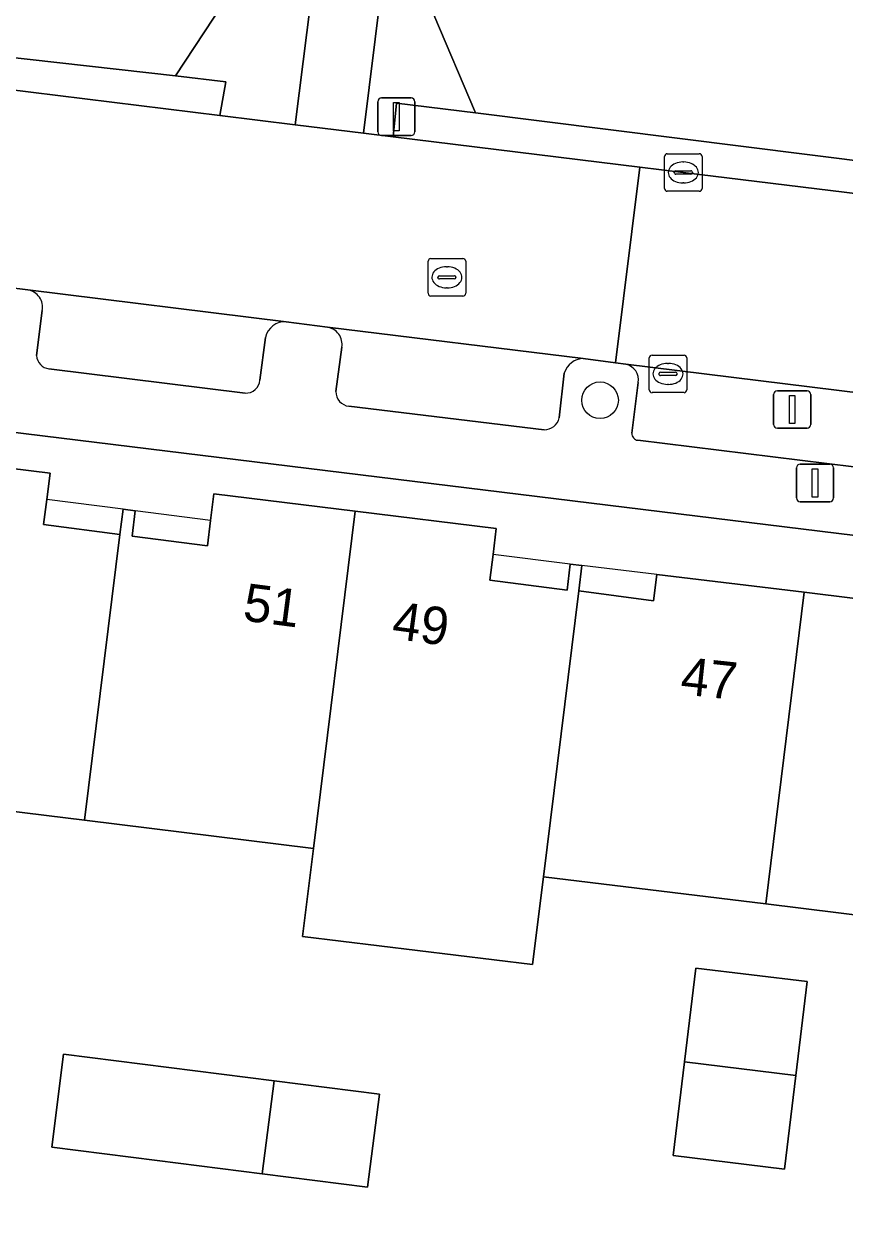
# Model space of a CAD drawing. Extents: x 161692 to 162379, y 380760 to 381678.
# Drawn here: x 162060.59 to 162082.48, y 381510.85 to 381542.99 of the extents above; entities that cross this region are included whole.
import ezdxf

# ---------------------------------------------------------------- set-up
doc = ezdxf.new("R2010")
doc.units = 0
for name, color, linetype in [('IMGEO_Boom', 7, 'Continuous'), ('IMGEO_Erf', 7, 'Continuous'), ('IMGEO_Groenvoorziening', 7, 'Continuous'), ('IMGEO_Kolk', 7, 'Continuous'), ('IMGEO_Lichtmast', 7, 'Continuous'), ('IMGEO_Pand', 7, 'Continuous'), ('IMGEO_Pand_nummerreeks', 7, 'Continuous'), ('IMGEO_Pand_overbouw', 7, 'Continuous'), ('IMGEO_Parkeervlak_open', 7, 'Continuous'), ('IMGEO_Rijbaan_lokaal_open', 7, 'Continuous'), ('IMGEO_Rioolput', 7, 'Continuous'), ('IMGEO_Voetpad_open', 7, 'Continuous')]:
    doc.layers.add(name, color=color, linetype=linetype)

msp = doc.modelspace()

# ---------------------------------------------------------------- linework, layer by layer
at = {"layer": 'IMGEO_Boom'}
msp.add_circle((162075.949, 381532.965), 0.489, dxfattribs=at)
at = {"layer": 'IMGEO_Erf'}
for points in [[(162134.534, 381522.993), (162121.812, 381524.568), (162005.061, 381538.886), (162002.066, 381514.499), (162001.603, 381510.725), (161998.605, 381486.311), (162116.422, 381471.873), (162120.422, 381471.33), (162128.114, 381470.452)], [(162078.504, 381517.828), (162081.475, 381517.469), (162081.173, 381514.97), (162080.871, 381512.47), (162077.9, 381512.829), (162078.202, 381515.328)], [(162061.332, 381513.057), (162061.646, 381515.539), (162064.453, 381515.183), (162067.26, 381514.827), (162070.066, 381514.472), (162069.752, 381511.99), (162066.945, 381512.346), (162064.139, 381512.701)]]:
    msp.add_lwpolyline(points, close=True, dxfattribs=at)
for points in [[(162057.517, 381531.487), (162061.29, 381531.022), (162061.198, 381530.325), (162061.11, 381529.652), (162063.143, 381529.389), (162063.234, 381530.065), (162063.554, 381530.02), (162063.474, 381529.347), (162065.488, 381529.087), (162065.568, 381529.765), (162065.651, 381530.469), (162069.417, 381530.01), (162073.182, 381529.55), (162073.097, 381528.853), (162073.014, 381528.17), (162075.07, 381527.906), (162075.154, 381528.601), (162075.462, 381528.563), (162075.38, 381527.883), (162077.376, 381527.623), (162077.46, 381528.318), (162081.394, 381527.849), (162085.326, 381527.364)], [(162086.323, 381518.806), (162080.369, 381519.538), (162074.44, 381520.266), (162074.151, 381517.922), (162068.019, 381518.675), (162068.308, 381521.019), (162062.203, 381521.769), (162056.406, 381522.481), (162050.628, 381523.19), (162044.509, 381523.942), (162038.705, 381524.655), (162032.576, 381525.407), (162026.468, 381526.157), (162020.553, 381526.884), (162014.869, 381527.582), (162013.104, 381527.799), (162012.374, 381521.863), (162011.669, 381516.13), (162011.328, 381513.359), (162003.733, 381514.294)]]:
    msp.add_lwpolyline(points, dxfattribs=at)
at = {"layer": 'IMGEO_Groenvoorziening'}
for points in [[(162066.399, 381548.063), (162036.884, 381551.669), (162036.419, 381548.725), (162038.174, 381543.936), (162045.112, 381543.086), (162045.252, 381543.802), (162064.63, 381541.611), (162066.673, 381544.728), (162066.873, 381545.89)], [(162066.399, 381548.063), (162066.873, 381545.89), (162066.673, 381544.728), (162064.63, 381541.611), (162065.976, 381541.459), (162065.811, 381540.556), (162067.825, 381540.308), (162068.767, 381547.774)], [(162072.78, 381547.268), (162070.566, 381547.538), (162069.641, 381540.084), (162070.435, 381539.986), (162070.521, 381540.89), (162072.632, 381540.625), (162071.521, 381543.24), (162071.805, 381545.57)], [(162100.728, 381543.854), (162072.78, 381547.268), (162071.805, 381545.57), (162071.521, 381543.24), (162072.632, 381540.625), (162090.524, 381538.381), (162090.385, 381537.542), (162095.05, 381536.97), (162098.238, 381539.487), (162099.947, 381541.903)], [(162045.112, 381543.086), (162056.858, 381541.646), (162060.051, 381541.265), (162065.811, 381540.556), (162065.976, 381541.459), (162064.63, 381541.611), (162045.252, 381543.802)], [(162072.632, 381540.625), (162070.521, 381540.89), (162070.435, 381539.986), (162077.007, 381539.177), (162078.169, 381539.038), (162090.385, 381537.542), (162090.524, 381538.381)]]:
    msp.add_lwpolyline(points, close=True, dxfattribs=at)
at = {"layer": 'IMGEO_Kolk'}
for p, q in [((162077.668, 381538.612), (162077.668, 381539.464)), ((162077.743, 381539.538), (162078.595, 381539.538)), ((162078.156, 381539.318), (162078.181, 381539.318)), ((162078.669, 381539.464), (162078.669, 381538.612)), ((162077.927, 381539.032), (162077.927, 381539.044)), ((162078.365, 381538.995), (162077.967, 381538.995)), ((162077.97, 381539.081), (162078.368, 381539.081)), ((162078.411, 381539.044), (162078.411, 381539.032)), ((162078.179, 381538.758), (162078.154, 381538.758)), ((162078.595, 381538.538), (162077.743, 381538.538)), ((162077.336, 381534.169), (162078.188, 381534.169)), ((162077.261, 381533.243), (162077.261, 381534.095)), ((162077.749, 381533.949), (162077.774, 381533.949)), ((162078.262, 381534.095), (162078.262, 381533.243)), ((162077.52, 381533.663), (162077.52, 381533.675)), ((162077.958, 381533.626), (162077.56, 381533.626)), ((162077.563, 381533.712), (162077.961, 381533.712)), ((162078.004, 381533.675), (162078.004, 381533.663)), ((162078.188, 381533.169), (162077.336, 381533.169)), ((162077.772, 381533.389), (162077.747, 381533.389))]:
    msp.add_line(p, q, dxfattribs=at)
for points in [[(162077.668, 381538.612), (162077.668, 381539.464)], [(162077.743, 381539.538), (162078.595, 381539.538)], [(162078.669, 381539.464), (162078.669, 381538.612)], [(162078.595, 381538.538), (162077.743, 381538.538)], [(162077.336, 381534.169), (162078.188, 381534.169)], [(162077.261, 381533.243), (162077.261, 381534.095)], [(162078.262, 381534.095), (162078.262, 381533.243)], [(162078.188, 381533.169), (162077.336, 381533.169)]]:
    msp.add_lwpolyline(points, dxfattribs=at)
for centre, radius, start, end in [((162077.745, 381539.462), 0.0765, 91.552, 178.448), ((162077.745, 381539.462), 0.0765, 91.552, 178.448), ((162078.593, 381539.462), 0.0765, 1.552, 88.448), ((162078.593, 381539.462), 0.0765, 1.552, 88.448), ((162077.967, 381539.041), 0.0403, 85.8775, 175.7526), ((162077.964, 381539.031), 0.0366, 178.938, 274.7102), ((162078.368, 381539.038), 0.043, 264.8664, 352.4533), ((162078.372, 381539.043), 0.0386, 1.7309, 96.639), ((162077.745, 381538.614), 0.0765, 181.552, 268.448), ((162077.745, 381538.614), 0.0765, 181.552, 268.448), ((162078.593, 381538.614), 0.0765, 271.552, 358.448), ((162078.593, 381538.614), 0.0765, 271.552, 358.448), ((162077.338, 381534.093), 0.0765, 91.552, 178.448), ((162077.338, 381534.093), 0.0765, 91.552, 178.448), ((162078.186, 381534.093), 0.0765, 1.552, 88.448), ((162078.186, 381534.093), 0.0765, 1.552, 88.448), ((162077.56, 381533.672), 0.0403, 85.8775, 175.7526), ((162077.557, 381533.662), 0.0366, 178.938, 274.7102), ((162077.961, 381533.669), 0.043, 264.8664, 352.4533), ((162077.965, 381533.674), 0.0386, 1.7309, 96.639), ((162077.338, 381533.245), 0.0765, 181.552, 268.448), ((162077.338, 381533.245), 0.0765, 181.552, 268.448), ((162078.186, 381533.245), 0.0765, 271.552, 358.448), ((162078.186, 381533.245), 0.0765, 271.552, 358.448)]:
    msp.add_arc(centre, radius, start, end, dxfattribs=at)
for centre, major_axis, ratio, start_param, end_param in [((162078.155, 381539.038), (-0.387, 0.002), 0.722429, 4.712389, 7.853982), ((162078.18, 381539.038), (-0.39, 0.002), 0.717154, 1.570796, 4.712389), ((162077.748, 381533.669), (-0.387, 0.002), 0.722429, 4.712389, 7.853982), ((162077.773, 381533.669), (-0.39, 0.002), 0.717154, 1.570796, 4.712389)]:
    msp.add_ellipse(centre, major_axis=major_axis, ratio=ratio, start_param=start_param, end_param=end_param, dxfattribs=at)
at = {"layer": 'IMGEO_Lichtmast'}
for p, q in [((162070.023, 381540.125), (162070.023, 381540.925)), ((162070.023, 381540.925), (162070.023, 381540.125)), ((162070.123, 381541.025), (162070.913, 381541.025)), ((162070.913, 381541.025), (162070.123, 381541.025)), ((162071.013, 381540.925), (162071.013, 381540.125)), ((162071.013, 381540.125), (162071.013, 381540.925)), ((162070.913, 381540.025), (162070.123, 381540.025)), ((162070.123, 381540.025), (162070.913, 381540.025)), ((162080.677, 381533.219), (162081.467, 381533.219)), ((162081.467, 381533.219), (162080.677, 381533.219)), ((162080.577, 381532.319), (162080.577, 381533.119)), ((162080.577, 381533.119), (162080.577, 381532.319)), ((162081.567, 381533.119), (162081.567, 381532.319)), ((162081.567, 381532.319), (162081.567, 381533.119)), ((162081.467, 381532.219), (162080.677, 381532.219)), ((162080.677, 381532.219), (162081.467, 381532.219)), ((162081.285, 381531.262), (162082.075, 381531.262)), ((162082.075, 381531.262), (162081.285, 381531.262)), ((162081.185, 381530.362), (162081.185, 381531.162)), ((162081.185, 381531.162), (162081.185, 381530.362)), ((162082.175, 381531.162), (162082.175, 381530.362)), ((162082.175, 381530.362), (162082.175, 381531.162)), ((162082.075, 381530.262), (162081.285, 381530.262)), ((162081.285, 381530.262), (162082.075, 381530.262))]:
    msp.add_line(p, q, dxfattribs=at)
for points in [[(162070.443, 381540.9), (162070.593, 381540.9), (162070.593, 381540.15), (162070.443, 381540.15), (162070.443, 381540.9)], [(162080.997, 381533.094), (162081.147, 381533.094), (162081.147, 381532.344), (162080.997, 381532.344), (162080.997, 381533.094)], [(162081.605, 381531.137), (162081.755, 381531.137), (162081.755, 381530.387), (162081.605, 381530.387), (162081.605, 381531.137)]]:
    msp.add_lwpolyline(points, dxfattribs=at)
for centre, start, end in [((162070.123, 381540.925), 90, 180), ((162070.123, 381540.925), 90, 180), ((162070.913, 381540.925), 0, 90), ((162070.913, 381540.925), 360, 90), ((162070.123, 381540.125), 180, 270), ((162070.123, 381540.125), 180, 270), ((162070.913, 381540.125), 270, 0), ((162070.913, 381540.125), 270, 0), ((162080.677, 381533.119), 90, 180), ((162080.677, 381533.119), 90, 180), ((162081.467, 381533.119), 0, 90), ((162081.467, 381533.119), 360, 90), ((162080.677, 381532.319), 180, 270), ((162080.677, 381532.319), 180, 270), ((162081.467, 381532.319), 270, 0), ((162081.467, 381532.319), 270, 0), ((162081.285, 381531.162), 90, 180), ((162081.285, 381531.162), 90, 180), ((162082.075, 381531.162), 0, 90), ((162082.075, 381531.162), 360, 90), ((162081.285, 381530.362), 180, 270), ((162081.285, 381530.362), 180, 270), ((162082.075, 381530.362), 270, 0), ((162082.075, 381530.362), 270, 0)]:
    msp.add_arc(centre, 0.1, start, end, dxfattribs=at)
at = {"layer": 'IMGEO_Pand'}
for points in [[(162063.143, 381529.389), (162061.11, 381529.652), (162061.198, 381530.325), (162061.29, 381531.022), (162057.517, 381531.487), (162056.406, 381522.481), (162062.203, 381521.769)], [(162069.417, 381530.01), (162065.651, 381530.469), (162065.568, 381529.765), (162065.488, 381529.087), (162063.474, 381529.347), (162063.554, 381530.02), (162063.234, 381530.065), (162063.143, 381529.389), (162062.203, 381521.769), (162068.308, 381521.019)], [(162075.462, 381528.563), (162075.154, 381528.601), (162075.07, 381527.906), (162073.014, 381528.17), (162073.097, 381528.853), (162073.182, 381529.55), (162069.417, 381530.01), (162068.308, 381521.019), (162068.019, 381518.675), (162074.151, 381517.922), (162074.44, 381520.266), (162075.38, 381527.883)], [(162081.394, 381527.849), (162077.46, 381528.318), (162077.376, 381527.623), (162075.38, 381527.883), (162074.44, 381520.266), (162080.369, 381519.538)], [(162087.261, 381526.407), (162087.361, 381527.115), (162087.056, 381527.158), (162086.96, 381526.464), (162085.242, 381526.669), (162085.326, 381527.364), (162081.394, 381527.849), (162080.369, 381519.538), (162086.323, 381518.806)], [(162081.173, 381514.97), (162081.475, 381517.469), (162078.504, 381517.828), (162078.202, 381515.328)], [(162067.26, 381514.827), (162064.453, 381515.183), (162061.646, 381515.539), (162061.332, 381513.057), (162064.139, 381512.701), (162066.945, 381512.346)], [(162078.202, 381515.328), (162077.9, 381512.829), (162080.871, 381512.47), (162081.173, 381514.97)], [(162067.26, 381514.827), (162066.945, 381512.346), (162069.752, 381511.99), (162070.066, 381514.472)]]:
    msp.add_lwpolyline(points, close=True, dxfattribs=at)
at = {"layer": 'IMGEO_Pand_overbouw'}
for points in [[(162063.234, 381530.065), (162061.198, 381530.325), (162061.11, 381529.652), (162063.143, 381529.389)], [(162065.568, 381529.765), (162063.554, 381530.02), (162063.474, 381529.347), (162065.488, 381529.087)], [(162075.154, 381528.601), (162073.097, 381528.853), (162073.014, 381528.17), (162075.07, 381527.906)], [(162075.462, 381528.563), (162075.38, 381527.883), (162077.376, 381527.623), (162077.46, 381528.318)]]:
    msp.add_lwpolyline(points, close=True, dxfattribs=at)
at = {"layer": 'IMGEO_Parkeervlak_open'}
for points in [[(162067.584, 381535.06), (162060.692, 381535.909)], [(162061.078, 381535.355), (162060.924, 381534.157)], [(162075.503, 381534.076), (162068.679, 381534.912)], [(162066.883, 381533.505), (162067.03, 381534.64)], [(162069.068, 381534.381), (162068.909, 381533.203)], [(162061.255, 381533.802), (162066.49, 381533.157)], [(162089.385, 381532.352), (162076.639, 381533.925)], [(162074.86, 381532.497), (162074.995, 381533.691)], [(162076.963, 381533.436), (162076.8, 381532.091)], [(162069.254, 381532.807), (162074.46, 381532.18)], [(162076.96, 381531.9), (162088.474, 381530.479)]]:
    msp.add_lwpolyline(points, dxfattribs=at)
for centre, radius, start, end in [((162060.617, 381535.445), 0.47, 348.9407, 80.793), ((162067.55, 381534.529), 0.532, 86.3388, 167.9943), ((162068.608, 381534.452), 0.465, 351.1747, 81.2768), ((162061.311, 381534.186), 0.388, 184.3271, 261.6655), ((162075.507, 381533.543), 0.533, 90.4088, 163.9063), ((162076.552, 381533.515), 0.419, 349.0685, 77.9866), ((162066.514, 381533.526), 0.369, 266.2452, 356.8043), ((162069.295, 381533.191), 0.386, 178.1555, 263.9701), ((162074.463, 381532.586), 0.406, 269.5094, 347.2843), ((162076.971, 381532.072), 0.172, 173.6536, 266.2519)]:
    msp.add_arc(centre, radius, start, end, dxfattribs=at)
at = {"layer": 'IMGEO_Rijbaan_lokaal_open'}
for points in [[(162077.007, 381539.177), (162070.435, 381539.986), (162069.641, 381540.084), (162067.825, 381540.308), (162065.811, 381540.556), (162060.051, 381541.265), (162059.391, 381536.074), (162059.534, 381536.056), (162060.692, 381535.909), (162067.584, 381535.06), (162068.679, 381534.912), (162075.503, 381534.076), (162076.364, 381533.961)], [(162115.878, 381534.414), (162111.963, 381534.906), (162109.229, 381535.239), (162105.188, 381535.732), (162103.38, 381535.952), (162099.533, 381536.421), (162095.05, 381536.97), (162090.385, 381537.542), (162078.169, 381539.038), (162077.007, 381539.177), (162076.364, 381533.961), (162076.639, 381533.925), (162089.385, 381532.352), (162090.467, 381532.245), (162103.321, 381530.671), (162106.314, 381530.324), (162119.192, 381528.756), (162120.238, 381528.614), (162132.875, 381527.011), (162133.522, 381532.247), (162133.449, 381532.255), (162132.792, 381532.33), (162132.016, 381532.418), (162122.371, 381533.599)]]:
    msp.add_lwpolyline(points, close=True, dxfattribs=at)
at = {"layer": 'IMGEO_Rioolput'}
for p, q in [((162071.441, 381536.744), (162072.293, 381536.744)), ((162071.366, 381535.818), (162071.366, 381536.67)), ((162071.854, 381536.524), (162071.879, 381536.524)), ((162072.367, 381536.67), (162072.367, 381535.818)), ((162071.625, 381536.238), (162071.625, 381536.25)), ((162072.063, 381536.201), (162071.665, 381536.201)), ((162071.668, 381536.287), (162072.066, 381536.287)), ((162072.109, 381536.25), (162072.109, 381536.238)), ((162072.293, 381535.744), (162071.441, 381535.744)), ((162071.877, 381535.964), (162071.852, 381535.964))]:
    msp.add_line(p, q, dxfattribs=at)
for points in [[(162071.441, 381536.744), (162072.293, 381536.744)], [(162071.366, 381535.818), (162071.366, 381536.67)], [(162072.367, 381536.67), (162072.367, 381535.818)], [(162072.293, 381535.744), (162071.441, 381535.744)]]:
    msp.add_lwpolyline(points, dxfattribs=at)
for centre, radius, start, end in [((162071.443, 381536.668), 0.0765, 91.552, 178.448), ((162071.443, 381536.668), 0.0765, 91.552, 178.448), ((162072.291, 381536.668), 0.0765, 1.552, 88.448), ((162072.291, 381536.668), 0.0765, 1.552, 88.448), ((162071.665, 381536.247), 0.0403, 85.8775, 175.7526), ((162071.662, 381536.237), 0.0366, 178.938, 274.7102), ((162072.066, 381536.244), 0.043, 264.8664, 352.4533), ((162072.07, 381536.249), 0.0386, 1.7309, 96.639), ((162071.443, 381535.82), 0.0765, 181.552, 268.448), ((162071.443, 381535.82), 0.0765, 181.552, 268.448), ((162072.291, 381535.82), 0.0765, 271.552, 358.448), ((162072.291, 381535.82), 0.0765, 271.552, 358.448)]:
    msp.add_arc(centre, radius, start, end, dxfattribs=at)
for centre, major_axis, ratio, start_param, end_param in [((162071.853, 381536.244), (-0.387, 0.002), 0.722429, 4.712389, 7.853982), ((162071.878, 381536.244), (-0.39, 0.002), 0.717154, 1.570796, 4.712389)]:
    msp.add_ellipse(centre, major_axis=major_axis, ratio=ratio, start_param=start_param, end_param=end_param, dxfattribs=at)
at = {"layer": 'IMGEO_Voetpad_open'}
for points in [[(162006.746, 381549.634), (162007.465, 381555.262), (162012.731, 381554.618), (162028.805, 381552.65), (162032.689, 381552.175), (162032.228, 381548.402), (162029.787, 381548.704), (162029.527, 381546.392), (162031.95, 381546.118), (162031.77, 381544.72), (162033.612, 381544.495), (162034.507, 381551.959), (162036.884, 381551.669), (162066.399, 381548.063), (162068.767, 381547.774), (162067.825, 381540.308), (162069.641, 381540.084), (162070.566, 381547.538), (162072.78, 381547.268), (162100.728, 381543.854)], [(162001.156, 381537.994), (162003.211, 381537.763), (162005.061, 381538.886), (162121.812, 381524.568), (162134.534, 381522.993), (162136.253, 381522.78), (162138.119, 381522.549), (162138.119, 381522.559), (162138.138, 381523.065), (162138.195, 381524.209), (162132.513, 381524.912), (162132.328, 381525.173)], [(162060.692, 381535.909), (162059.534, 381536.056)], [(162060.924, 381534.157), (162061.078, 381535.355)], [(162068.679, 381534.912), (162067.584, 381535.06)], [(162067.03, 381534.64), (162066.883, 381533.505)], [(162068.909, 381533.203), (162069.068, 381534.381)], [(162066.49, 381533.157), (162061.255, 381533.802)], [(162076.639, 381533.925), (162076.364, 381533.961), (162075.503, 381534.076)], [(162074.995, 381533.691), (162074.86, 381532.497)], [(162076.8, 381532.091), (162076.963, 381533.436)], [(162074.46, 381532.18), (162069.254, 381532.807)], [(162088.474, 381530.479), (162076.96, 381531.9)]]:
    msp.add_lwpolyline(points, dxfattribs=at)
for centre, radius, start, end in [((162060.617, 381535.445), 0.47, 348.9407, 80.793), ((162067.55, 381534.529), 0.532, 86.3388, 167.9943), ((162068.608, 381534.452), 0.465, 351.1747, 81.2768), ((162061.311, 381534.186), 0.388, 184.3271, 261.6655), ((162075.507, 381533.543), 0.533, 90.4088, 163.9063), ((162076.552, 381533.515), 0.419, 349.0685, 77.9866), ((162066.514, 381533.526), 0.369, 266.2452, 356.8043), ((162069.295, 381533.191), 0.386, 178.1555, 263.9701), ((162074.463, 381532.586), 0.406, 269.5094, 347.2843), ((162076.971, 381532.072), 0.172, 173.6536, 266.2519)]:
    msp.add_arc(centre, radius, start, end, dxfattribs=at)

# ---------------------------------------------------------------- texts
at = {"layer": 'IMGEO_Pand_nummerreeks'}
for s, rotation, p in [('51', 352.5344, (162066.4, 381527.101)), ('49', 352.2651, (162070.372, 381526.619)), ('47', 353.9266, (162078.069, 381525.132))]:
    msp.add_text(s, height=1, rotation=rotation, dxfattribs=at).set_placement(p)

doc.saveas('drawing.dxf')
